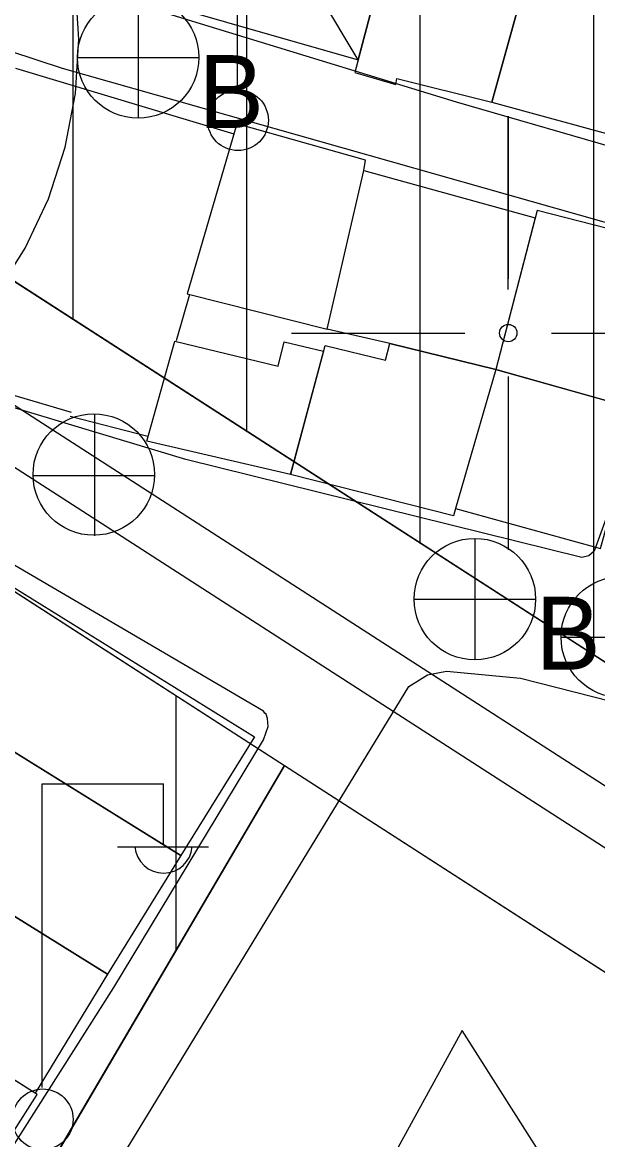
# Model space of a CAD drawing. Extents: x 417997 to 421451, y 4451742 to 4455216.
# Drawn here: x 419472 to 419505.2, y 4452953.5 to 4453017.9 of the extents above; entities that cross this region are included whole.
import ezdxf

# ---------------------------------------------------------------- set-up
doc = ezdxf.new("R2010")
doc.units = 0
for name, color, linetype in [('ADA', 7, 'Continuous'), ('ADAKENARI', 7, 'Continuous'), ('B_Kapi', 7, 'Continuous'), ('B_Mesken', 7, 'Continuous'), ('B_Sundurma', 7, 'Continuous'), ('KALDIRIM', 7, 'Continuous'), ('KD_KAV_25', 7, 'Continuous'), ('LJ_SEMBOL', 7, 'Continuous'), ('P_Grid', 7, 'Continuous'), ('PAFTALAMA', 7, 'Continuous'), ('PL_KON_MEV_350', 7, 'Continuous'), ('PL_SAY_KRES', 7, 'Continuous'), ('S_Elektrik_Diregi', 7, 'Continuous'), ('S_Rogar_Kapagi', 7, 'Continuous'), ('S_Rogar_Kapagi_Buski', 7, 'Continuous'), ('Sinir_Duvar_tek_tarafa_ait', 7, 'Continuous'), ('TR_ORTAYOGUNKONUT', 7, 'Continuous'), ('Yol_Sose', 7, 'Continuous')]:
    doc.layers.add(name, color=color, linetype=linetype)

msp = doc.modelspace()

# ---------------------------------------------------------------- linework, layer by layer
at = {"layer": 'ADA'}
msp.add_line((419465.555, 4452938.384), (419487.099, 4452975.081), dxfattribs=at)
msp.add_line((419465.555, 4452938.384), (419487.099, 4452975.081), dxfattribs=at)
at = {"layer": 'ADAKENARI'}
for p, q in [((419542.266, 4452957.376), (419468.571, 4453004.865)), ((419542.266, 4452957.376), (419468.571, 4453004.865)), ((419468.522, 4452987.052), (419487.099, 4452975.081)), ((419468.522, 4452987.052), (419487.099, 4452975.081)), ((419487.099, 4452975.081), (419527.702, 4452948.916)), ((419487.099, 4452975.081), (419527.702, 4452948.916))]:
    msp.add_line(p, q, dxfattribs=at)
at = {"layer": 'B_Kapi'}
msp.add_lwpolyline([(419470.358, 4452996.752), (419474.805, 4452995.434)], dxfattribs=at)
at = {"layer": 'B_Mesken'}
for points in [[(419502.171, 4453024.531), (419494.216, 4453026.557), (419491.149, 4453015.021), (419493.518, 4453014.318), (419493.584, 4453014.669), (419499.045, 4453013.301)], [(419502.8, 4453026.792), (419499.045, 4453013.301), (419508.971, 4453010.599), (419512.64, 4453024.073), (419512.184, 4453024.185)], [(419491.677, 4453009.364), (419491.778, 4453009.959), (419484.346, 4453012.049), (419481.499, 4453002.25), (419489.559, 4453000.226)], [(419493.172, 4452999.402), (419489.559, 4453000.226), (419491.677, 4453009.364), (419501.557, 4453006.647), (419499.279, 4452997.906)], [(419506.997, 4452995.719), (419509.69, 4453005.001), (419501.664, 4453007.055), (419499.279, 4452997.906)], [(419487.44, 4452991.849), (419479.16, 4452993.777), (419480.788, 4452999.539), (419486.746, 4452998.095), (419487.091, 4452999.497), (419489.357, 4452998.947)], [(419487.44, 4452991.849), (419489.447, 4452999.279), (419492.923, 4452998.433), (419493.172, 4452999.402), (419499.279, 4452997.906), (419496.964, 4452989.889), (419496.841, 4452989.459)], [(419496.964, 4452989.889), (419505.312, 4452987.588), (419507.523, 4452995.57), (419499.279, 4452997.906)], [(419469.761, 4452986.415), (419485.377, 4452976.724), (419481.134, 4452969.888), (419465.519, 4452979.579)], [(419469.42, 4452977.158), (419481.134, 4452969.888), (419476.895, 4452963.057), (419465.181, 4452970.328)], [(419476.895, 4452963.057), (419472.726, 4452956.198), (419458.066, 4452965.471), (419459.27, 4452967.118), (419458.56, 4452967.692), (419460.637, 4452970.848), (419461.296, 4452970.412), (419462.395, 4452972.094), (419465.181, 4452970.328)], [(419448.937, 4452952.205), (419464.195, 4452942.554), (419472.845, 4452956.122), (419457.588, 4452965.774)]]:
    msp.add_lwpolyline(points, close=True, dxfattribs=at)
at = {"layer": 'B_Sundurma'}
msp.add_line((419491.341, 4453015.743), (419480.018, 4453034.843), dxfattribs=at)
msp.add_lwpolyline([(419476.173, 4453020.102), (419491.341, 4453015.743), (419494.216, 4453026.557), (419495.051, 4453029.631), (419489.414, 4453031.937), (419489.042, 4453031.378), (419487.56, 4453031.807), (419487.846, 4453032.475), (419483.649, 4453033.671), (419480.018, 4453034.843), (419479.484, 4453032.349)], close=True, dxfattribs=at)
at = {"layer": 'KALDIRIM'}
for p, q in [((419553.898, 4452939.173), (419461.742, 4452998.559)), ((419553.898, 4452939.173), (419461.742, 4452998.559)), ((419539.418, 4452952.073), (419467.675, 4452998.305)), ((419539.418, 4452952.073), (419467.675, 4452998.305))]:
    msp.add_line(p, q, dxfattribs=at)
at = {"layer": 'KD_KAV_25'}
for p, q in [((419475.246, 4453016.932), (419475.049, 4453020.066)), ((419475.246, 4453016.932), (419475.049, 4453020.066)), ((419475.049, 4453013.799), (419475.246, 4453016.932)), ((419475.049, 4453013.799), (419475.246, 4453016.932)), ((419474.461, 4453010.715), (419475.049, 4453013.799)), ((419474.461, 4453010.715), (419475.049, 4453013.799)), ((419473.491, 4453007.729), (419474.461, 4453010.715)), ((419473.491, 4453007.729), (419474.461, 4453010.715)), ((419472.154, 4453004.888), (419473.491, 4453007.729)), ((419472.154, 4453004.888), (419473.491, 4453007.729)), ((419470.472, 4453002.238), (419472.154, 4453004.888)), ((419470.472, 4453002.238), (419472.154, 4453004.888))]:
    msp.add_line(p, q, dxfattribs=at)
at = {"layer": 'LJ_SEMBOL'}
for p, q in [((419497.347, 4452959.801), (419483.422, 4452934.471)), ((419497.347, 4452959.801), (419483.422, 4452934.471)), ((419513.422, 4452934.471), (419497.347, 4452959.801)), ((419513.422, 4452934.471), (419497.347, 4452959.801))]:
    msp.add_line(p, q, dxfattribs=at)
at = {"layer": 'P_Grid'}
for p, q in [((419500, 4453012.5), (419500, 4453003.125)), ((419487.5, 4453000), (419496.875, 4453000)), ((419500, 4453000), (419500, 4453000)), ((419503.125, 4453000), (419512.5, 4453000)), ((419500, 4452996.875), (419500, 4452987.5))]:
    msp.add_line(p, q, dxfattribs=at)
at = {"layer": 'PAFTALAMA'}
for p, q in [((419500, 4453002.5), (419500, 4453012.5)), ((419500, 4453002.5), (419500, 4453012.5)), ((419487.5, 4453000), (419497.5, 4453000)), ((419487.5, 4453000), (419497.5, 4453000)), ((419502.5, 4453000), (419512.5, 4453000)), ((419502.5, 4453000), (419512.5, 4453000)), ((419500, 4452997.5), (419500, 4452987.5)), ((419500, 4452997.5), (419500, 4452987.5))]:
    msp.add_line(p, q, dxfattribs=at)
msp.add_circle((419500, 4453000), 0.5, dxfattribs=at)
msp.add_circle((419500, 4453000), 0.5, dxfattribs=at)
at = {"layer": 'PL_KON_MEV_350'}
for points in [[(419823.627, 4453240.148), (419822.565, 4453223.702), (419795.483, 4453226.221), (419799.027, 4453156.869), (419756.504, 4453159.4), (419758.023, 4453124.471), (419816.158, 4453124.471), (419809.709, 4453024.608), (419799.347, 4453012.271), (419707.401, 4453034.871), (419706.895, 4453052.588), (419682.596, 4453052.082), (419684.115, 4453033.858), (419707.401, 4453034.871), (419799.347, 4453012.271), (419560.39, 4452954.317), (419542.266, 4452957.376), (419468.571, 4453004.865), (419464.929, 4453019.074), (419512.36, 4453106.601), (419622.453, 4453235.699), (419667.916, 4453224.196), (419710.945, 4453222.677), (419709.932, 4453261.656)], [(419366.72, 4452826.711), (419382.894, 4452878.974), (419400.785, 4452878.874), (419468.522, 4452987.052), (419487.099, 4452975.081), (419465.555, 4452938.384), (419454.694, 4452919.885), (419492.066, 4452898.057), (419502.486, 4452912.927), (419527.702, 4452948.916), (419550.075, 4452934.499), (419559.407, 4452919.125), (419523.425, 4452860.906)]]:
    msp.add_lwpolyline(points, dxfattribs=at)
at = {"layer": 'PL_SAY_KRES'}
msp.add_lwpolyline([(419487.099, 4452975.081), (419527.702, 4452948.916), (419502.486, 4452912.927), (419465.555, 4452938.384)], close=True, dxfattribs=at)
msp.add_lwpolyline([(419487.099, 4452975.081), (419527.702, 4452948.916), (419502.486, 4452912.927), (419465.555, 4452938.384)], close=True, dxfattribs=at)
at = {"layer": 'S_Elektrik_Diregi'}
for p, q in [((419484.384, 4453014.098), (419484.384, 4453031.598)), ((419473.134, 4452956.521), (419473.134, 4452974.021)), ((419473.134, 4452974.021), (419480.134, 4452974.021)), ((419480.134, 4452970.521), (419480.134, 4452974.021)), ((419477.474, 4452970.381), (419482.724, 4452970.381))]:
    msp.add_line(p, q, dxfattribs=at)
for centre in [(419484.42, 4453012.263), (419473.17, 4452954.685)]:
    msp.add_circle(centre, 1.75, dxfattribs=at)
msp.add_arc((419480.135, 4452970.533), 1.658, 184.83843, 355.14641, dxfattribs=at)
at = {"layer": 'S_Rogar_Kapagi'}
for p, q in [((419476.161, 4452988.316), (419476.161, 4452995.316)), ((419472.591, 4452991.781), (419479.591, 4452991.781))]:
    msp.add_line(p, q, dxfattribs=at)
msp.add_circle((419476.107, 4452991.844), 3.5, dxfattribs=at)
at = {"layer": 'S_Rogar_Kapagi_Buski'}
for p, q in [((419478.664, 4453019.385), (419478.664, 4453012.385)), ((419475.164, 4453015.885), (419482.164, 4453015.885)), ((419498.073, 4452988.165), (419498.073, 4452981.165)), ((419494.573, 4452984.665), (419501.573, 4452984.665)), ((419503.043, 4452982.475), (419510.043, 4452982.475))]:
    msp.add_line(p, q, dxfattribs=at)
for centre in [(419478.664, 4453015.885), (419498.073, 4452984.665), (419506.543, 4452982.475)]:
    msp.add_circle(centre, 3.5, dxfattribs=at)
at = {"layer": 'Sinir_Duvar_tek_tarafa_ait'}
for points in [[(419471.603, 4453015.268), (419484.183, 4453011.488)], [(419481.631, 4453002.217), (419480.857, 4452999.551)], [(419479.232, 4452994.031), (419474.742, 4452995.192)]]:
    msp.add_lwpolyline(points, dxfattribs=at)
at = {"layer": 'TR_ORTAYOGUNKONUT'}
for p, q in [((419504.929, 4452981.436), (419504.929, 4453092.889)), ((419504.929, 4452981.436), (419504.929, 4453092.889)), ((419494.929, 4452987.88), (419494.929, 4453074.435)), ((419494.929, 4452987.88), (419494.929, 4453074.435)), ((419484.929, 4452994.324), (419484.929, 4453055.982)), ((419484.929, 4452994.324), (419484.929, 4453055.982)), ((419474.929, 4453000.768), (419474.929, 4453037.528)), ((419474.929, 4453000.768), (419474.929, 4453037.528)), ((419480.855, 4452964.445), (419480.855, 4452979.105)), ((419480.855, 4452964.445), (419480.855, 4452979.105))]:
    msp.add_line(p, q, dxfattribs=at)
at = {"layer": 'Yol_Sose'}
for points in [[(419461.74, 4453045.759), (419451.092, 4453031.346), (419450.828, 4453030.718), (419450.879, 4453030.369), (419451.852, 4453028.937), (419454.185, 4453026.944), (419454.986, 4453026.507), (419461.368, 4453024.228), (419497, 4453013.32), (419507.343, 4453010.32), (419508.337, 4453010.161), (419508.984, 4453010.283), (419509.212, 4453010.579), (419509.404, 4453010.858), (419515.836, 4453039.166), (419515.576, 4453039.882), (419515.28, 4453040.092), (419499.02, 4453045.361)], [(419453.478, 4453022.128), (419474.278, 4453015.271), (419509.506, 4453005.267), (419509.628, 4453005.145), (419509.731, 4453004.587), (419509.713, 4453004.534), (419509.536, 4453003.75), (419506.053, 4452990.48), (419505.786, 4452989.751), (419504.941, 4452987.434), (419504.643, 4452987.156), (419504.242, 4452987.07), (419481.415, 4452992.709), (419449.367, 4453002.36)], [(419417.129, 4452869.184), (419431.002, 4452891.137), (419447.811, 4452915.922), (419477.255, 4452962.28), (419485.892, 4452976.562), (419486.156, 4452977.328), (419486.123, 4452977.781), (419486.036, 4452978.043), (419485.967, 4452978.095), (419485.898, 4452978.217), (419451.969, 4452998.062), (419451.726, 4452998.132), (419451.551, 4452998.115), (419451.255, 4452997.959), (419450.818, 4452997.525), (419430.711, 4452966.179), (419383.461, 4452888.558), (419383.32, 4452888.175), (419383.319, 4452888.036), (419383.492, 4452887.67), (419414.39, 4452868.058)], [(419426.801, 4452873.938), (419427.046, 4452874.478), (419446.472, 4452902.905), (419446.925, 4452903.588), (419478.025, 4452953.012), (419494.275, 4452979.621), (419495.341, 4452980.299), (419496.44, 4452980.506), (419500.71, 4452980.115), (419523.792, 4452974.234), (419524.035, 4452974.007), (419524.086, 4452973.589), (419523.467, 4452965.714), (419521.016, 4452952.059), (419520.521, 4452949.952), (419519.905, 4452948.281), (419518.939, 4452946.226), (419507.508, 4452926.961), (419490.831, 4452898.122), (419475.772, 4452873.2)]]:
    msp.add_lwpolyline(points, dxfattribs=at)

# ---------------------------------------------------------------- texts
at = {"layer": 'S_Rogar_Kapagi_Buski'}
for p in [(419482.164, 4453011.82), (419501.573, 4452980.6)]:
    msp.add_text('B', height=4.2, dxfattribs=at).set_placement(p)

doc.saveas('drawing.dxf')
